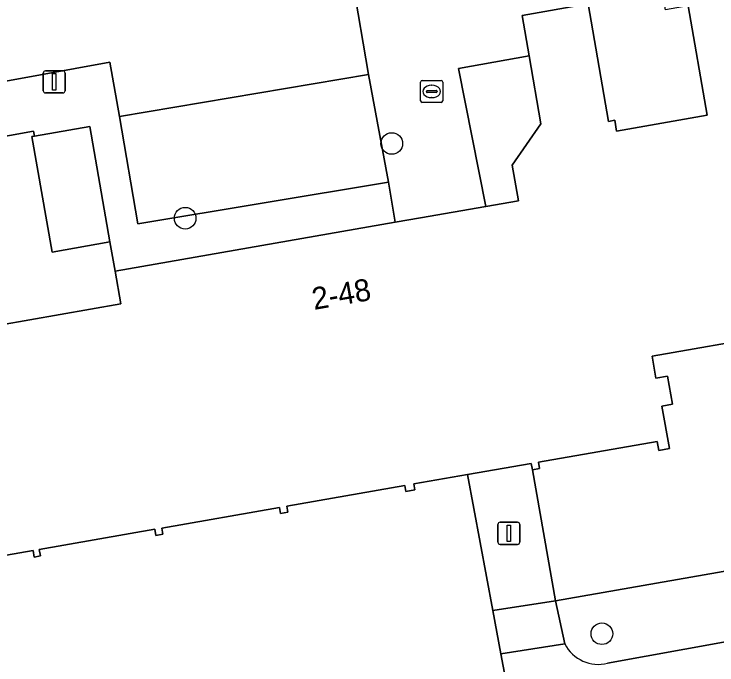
# Model space of a CAD drawing. Extents: x 157793 to 159380, y 380877 to 382313.
# Drawn here: x 158543.13 to 158574.93, y 381373.82 to 381403.29 of the extents above; entities that cross this region are included whole.
import ezdxf

# ---------------------------------------------------------------- set-up
doc = ezdxf.new("R2010")
doc.units = 0
for name, color, linetype in [('IMGEO_Boom', 7, 'Continuous'), ('IMGEO_Erf', 7, 'Continuous'), ('IMGEO_Groenvoorziening', 7, 'Continuous'), ('IMGEO_Kolk', 7, 'Continuous'), ('IMGEO_Lichtmast', 7, 'Continuous'), ('IMGEO_Pand', 7, 'Continuous'), ('IMGEO_Pand_nummerreeks', 7, 'Continuous'), ('IMGEO_Parkeervlak_open', 7, 'Continuous'), ('IMGEO_Rijbaan_lokaal_open', 7, 'Continuous'), ('IMGEO_Voetpad_op_trap', 7, 'Continuous'), ('IMGEO_Voetpad_open', 7, 'Continuous')]:
    doc.layers.add(name, color=color, linetype=linetype)

msp = doc.modelspace()

# ---------------------------------------------------------------- linework, layer by layer
at = {"layer": 'IMGEO_Boom'}
for centre in [(158560.219, 381397.43), (158550.873, 381394.047), (158569.726, 381375.233)]:
    msp.add_circle(centre, 0.489, dxfattribs=at)
at = {"layer": 'IMGEO_Erf'}
for points in [[(158569.106, 381403.748), (158570.032, 381398.434), (158570.307, 381398.482), (158570.392, 381397.99), (158574.496, 381398.706), (158573.631, 381403.66), (158572.604, 381403.481), (158572.166, 381405.992), (158568.756, 381405.362)], [(158566.432, 381401.396), (158563.242, 381400.831), (158564.48, 381394.578), (158565.955, 381394.835), (158565.671, 381396.455), (158566.969, 381398.319)], [(158544.052, 381397.765), (158544.013, 381397.985), (158537.318, 381396.788), (158537.353, 381396.594), (158537.889, 381393.521), (158537.069, 381393.378), (158537.676, 381389.902), (158537.925, 381388.472), (158542.084, 381389.198), (158542.037, 381389.463), (158542.395, 381389.525), (158542.45, 381389.208), (158547.963, 381390.17), (158547.704, 381391.652), (158547.47, 381392.974), (158544.854, 381392.517), (158543.942, 381397.746)]]:
    msp.add_lwpolyline(points, close=True, dxfattribs=at)
for points in [[(158577.35, 381388.742), (158571.994, 381387.808), (158572.17, 381386.8), (158572.692, 381386.891), (158572.914, 381385.621), (158572.442, 381385.538), (158572.778, 381383.614), (158572.302, 381383.531), (158572.232, 381383.934), (158566.86, 381382.997), (158566.909, 381382.716), (158566.58, 381382.659), (158567.634, 381376.716), (158597.898, 381382.018)], [(158565.622, 381371.849), (158565.159, 381374.322), (158564.792, 381376.278), (158563.64, 381382.438), (158561.222, 381382.016), (158561.269, 381381.747), (158560.861, 381381.676), (158560.815, 381381.941), (158555.472, 381381.009), (158555.519, 381380.743), (158555.179, 381380.684), (158555.133, 381380.945), (158549.821, 381380.018), (158549.869, 381379.742), (158549.55, 381379.687), (158549.502, 381379.962), (158544.271, 381379.049), (158544.323, 381378.753), (158544.045, 381378.705), (158543.992, 381379.004), (158538.711, 381378.083)]]:
    msp.add_lwpolyline(points, dxfattribs=at)
at = {"layer": 'IMGEO_Groenvoorziening'}
for points in [[(158600.838, 381381.087), (158599.773, 381383.1), (158597.792, 381386.847), (158596.982, 381386.767), (158597.898, 381382.018), (158567.634, 381376.716), (158568.049, 381374.772)], [(158569.986, 381373.895), (158600.055, 381379.341)]]:
    msp.add_lwpolyline(points, dxfattribs=at)
msp.add_arc((158569.571, 381375.555), 1.711, 207.2284, 284.0532, dxfattribs=at)
at = {"layer": 'IMGEO_Kolk'}
for p, q in [((158561.526, 381399.362), (158561.526, 381400.214)), ((158561.601, 381400.288), (158562.453, 381400.288)), ((158562.527, 381400.214), (158562.527, 381399.362)), ((158562.014, 381400.068), (158562.039, 381400.068)), ((158561.785, 381399.782), (158561.785, 381399.794)), ((158562.223, 381399.745), (158561.825, 381399.745)), ((158561.828, 381399.831), (158562.226, 381399.831)), ((158562.269, 381399.794), (158562.269, 381399.782)), ((158562.453, 381399.288), (158561.601, 381399.288)), ((158562.037, 381399.508), (158562.012, 381399.508))]:
    msp.add_line(p, q, dxfattribs=at)
for points in [[(158561.526, 381399.362), (158561.526, 381400.214)], [(158561.601, 381400.288), (158562.453, 381400.288)], [(158562.527, 381400.214), (158562.527, 381399.362)], [(158562.453, 381399.288), (158561.601, 381399.288)]]:
    msp.add_lwpolyline(points, dxfattribs=at)
for centre, radius, start, end in [((158561.603, 381400.212), 0.0765, 91.552, 178.448), ((158561.603, 381400.212), 0.0765, 91.552, 178.448), ((158562.451, 381400.212), 0.0765, 1.552, 88.448), ((158562.451, 381400.212), 0.0765, 1.552, 88.448), ((158561.825, 381399.791), 0.0403, 85.8775, 175.7526), ((158561.822, 381399.781), 0.0366, 178.938, 274.7102), ((158562.226, 381399.788), 0.043, 264.8664, 352.4533), ((158562.23, 381399.793), 0.0386, 1.7309, 96.639), ((158561.603, 381399.364), 0.0765, 181.552, 268.448), ((158561.603, 381399.364), 0.0765, 181.552, 268.448), ((158562.451, 381399.364), 0.0765, 271.552, 358.448), ((158562.451, 381399.364), 0.0765, 271.552, 358.448)]:
    msp.add_arc(centre, radius, start, end, dxfattribs=at)
for centre, major_axis, ratio, start_param, end_param in [((158562.013, 381399.788), (-0.387, 0.002), 0.722429, 4.712389, 7.853982), ((158562.038, 381399.788), (-0.39, 0.002), 0.717154, 1.570796, 4.712389)]:
    msp.add_ellipse(centre, major_axis=major_axis, ratio=ratio, start_param=start_param, end_param=end_param, dxfattribs=at)
at = {"layer": 'IMGEO_Lichtmast'}
for p, q in [((158544.452, 381399.82), (158544.452, 381400.62)), ((158544.452, 381400.62), (158544.452, 381399.82)), ((158544.552, 381400.72), (158545.342, 381400.72)), ((158545.342, 381400.72), (158544.552, 381400.72)), ((158545.442, 381400.62), (158545.442, 381399.82)), ((158545.442, 381399.82), (158545.442, 381400.62)), ((158545.342, 381399.72), (158544.552, 381399.72)), ((158544.552, 381399.72), (158545.342, 381399.72)), ((158565.023, 381379.38), (158565.023, 381380.18)), ((158565.023, 381380.18), (158565.023, 381379.38)), ((158565.123, 381380.28), (158565.913, 381380.28)), ((158565.913, 381380.28), (158565.123, 381380.28)), ((158566.013, 381380.18), (158566.013, 381379.38)), ((158566.013, 381379.38), (158566.013, 381380.18)), ((158565.913, 381379.28), (158565.123, 381379.28)), ((158565.123, 381379.28), (158565.913, 381379.28))]:
    msp.add_line(p, q, dxfattribs=at)
for points in [[(158544.872, 381400.595), (158545.022, 381400.595), (158545.022, 381399.845), (158544.872, 381399.845), (158544.872, 381400.595)], [(158565.443, 381380.155), (158565.593, 381380.155), (158565.593, 381379.405), (158565.443, 381379.405), (158565.443, 381380.155)]]:
    msp.add_lwpolyline(points, dxfattribs=at)
for centre, start, end in [((158544.552, 381400.62), 90, 180), ((158544.552, 381400.62), 90, 180), ((158545.342, 381400.62), 0, 90), ((158545.342, 381400.62), 360, 90), ((158544.552, 381399.82), 180, 270), ((158544.552, 381399.82), 180, 270), ((158545.342, 381399.82), 270, 0), ((158545.342, 381399.82), 270, 0), ((158565.123, 381380.18), 90, 180), ((158565.123, 381380.18), 90, 180), ((158565.913, 381380.18), 0, 90), ((158565.913, 381380.18), 360, 90), ((158565.123, 381379.38), 180, 270), ((158565.123, 381379.38), 180, 270), ((158565.913, 381379.38), 270, 0), ((158565.913, 381379.38), 270, 0)]:
    msp.add_arc(centre, 0.1, start, end, dxfattribs=at)
at = {"layer": 'IMGEO_Pand'}
for points in [[(158573.631, 381403.66), (158574.496, 381398.706), (158570.392, 381397.99), (158570.307, 381398.482), (158570.032, 381398.434), (158569.106, 381403.748), (158566.112, 381403.226), (158566.432, 381401.396), (158566.969, 381398.319), (158565.671, 381396.455), (158565.955, 381394.835), (158564.48, 381394.578), (158561.525, 381394.062), (158560.377, 381393.862), (158547.704, 381391.652), (158547.963, 381390.17), (158542.45, 381389.208)], [(158538.711, 381378.083), (158543.992, 381379.004), (158544.045, 381378.705), (158544.323, 381378.753), (158544.271, 381379.049), (158549.502, 381379.962), (158549.55, 381379.687), (158549.869, 381379.742), (158549.821, 381380.018), (158555.133, 381380.945), (158555.179, 381380.684), (158555.519, 381380.743), (158555.472, 381381.009), (158560.815, 381381.941), (158560.861, 381381.676), (158561.269, 381381.747), (158561.222, 381382.016), (158563.64, 381382.438), (158566.53, 381382.943), (158566.58, 381382.659), (158566.909, 381382.716), (158566.86, 381382.997), (158572.232, 381383.934), (158572.302, 381383.531), (158572.778, 381383.614), (158572.442, 381385.538), (158572.914, 381385.621), (158572.692, 381386.891), (158572.17, 381386.8), (158571.994, 381387.808), (158577.35, 381388.742)]]:
    msp.add_lwpolyline(points, dxfattribs=at)
msp.add_lwpolyline([(158547.47, 381392.974), (158546.558, 381398.202), (158544.052, 381397.765), (158543.942, 381397.746), (158544.854, 381392.517)], close=True, dxfattribs=at)
at = {"layer": 'IMGEO_Parkeervlak_open'}
msp.add_lwpolyline([(158547.904, 381398.655), (158548.731, 381393.793), (158560.073, 381395.675), (158559.167, 381400.553)], close=True, dxfattribs=at)
at = {"layer": 'IMGEO_Rijbaan_lokaal_open'}
msp.add_lwpolyline([(158547.904, 381398.655), (158559.167, 381400.553), (158558.459, 381404.743), (158558.677, 381404.783), (158558.481, 381406.006), (158552.914, 381405.061), (158552.599, 381406.775), (158550.956, 381415.97), (158568.275, 381419.076), (158567.304, 381424.308), (158543.11, 381419.965), (158544.419, 381412.913), (158545.794, 381413.163), (158546.101, 381411.395), (158546.334, 381411.423), (158546.371, 381411.131), (158547.282, 381406.149), (158539.91, 381404.79), (158538.823, 381404.544), (158523.338, 381401.784), (158516.587, 381400.525), (158517.422, 381395.955), (158517.488, 381395.631), (158547.464, 381401.115)], close=True, dxfattribs=at)
at = {"layer": 'IMGEO_Voetpad_op_trap'}
msp.add_lwpolyline([(158567.634, 381376.716), (158564.792, 381376.278), (158565.159, 381374.322), (158568.049, 381374.772)], close=True, dxfattribs=at)
at = {"layer": 'IMGEO_Voetpad_open'}
for points in [[(158558.459, 381404.743), (158559.167, 381400.553), (158560.073, 381395.675), (158560.377, 381393.862), (158561.525, 381394.062), (158564.48, 381394.578), (158563.242, 381400.831), (158566.432, 381401.396), (158566.112, 381403.226), (158569.106, 381403.748)], [(158537.353, 381396.594), (158537.318, 381396.788), (158544.013, 381397.985), (158544.052, 381397.765), (158546.558, 381398.202), (158547.47, 381392.974), (158547.704, 381391.652), (158560.377, 381393.862), (158560.073, 381395.675), (158548.731, 381393.793), (158547.904, 381398.655), (158547.464, 381401.115), (158517.488, 381395.631), (158517.422, 381395.955), (158516.398, 381395.786)], [(158600.055, 381379.341), (158569.986, 381373.895)], [(158568.049, 381374.772), (158565.159, 381374.322), (158565.622, 381371.849), (158565.829, 381370.742)]]:
    msp.add_lwpolyline(points, dxfattribs=at)
msp.add_lwpolyline([(158563.64, 381382.438), (158564.792, 381376.278), (158567.634, 381376.716), (158566.58, 381382.659), (158566.53, 381382.943)], close=True, dxfattribs=at)
msp.add_arc((158569.571, 381375.555), 1.711, 207.2284, 284.0532, dxfattribs=at)

# ---------------------------------------------------------------- texts
at = {"layer": 'IMGEO_Pand_nummerreeks'}
msp.add_text('2-48', height=1, rotation=9.895, dxfattribs=at).set_placement((158556.703, 381389.892))

doc.saveas('drawing.dxf')
